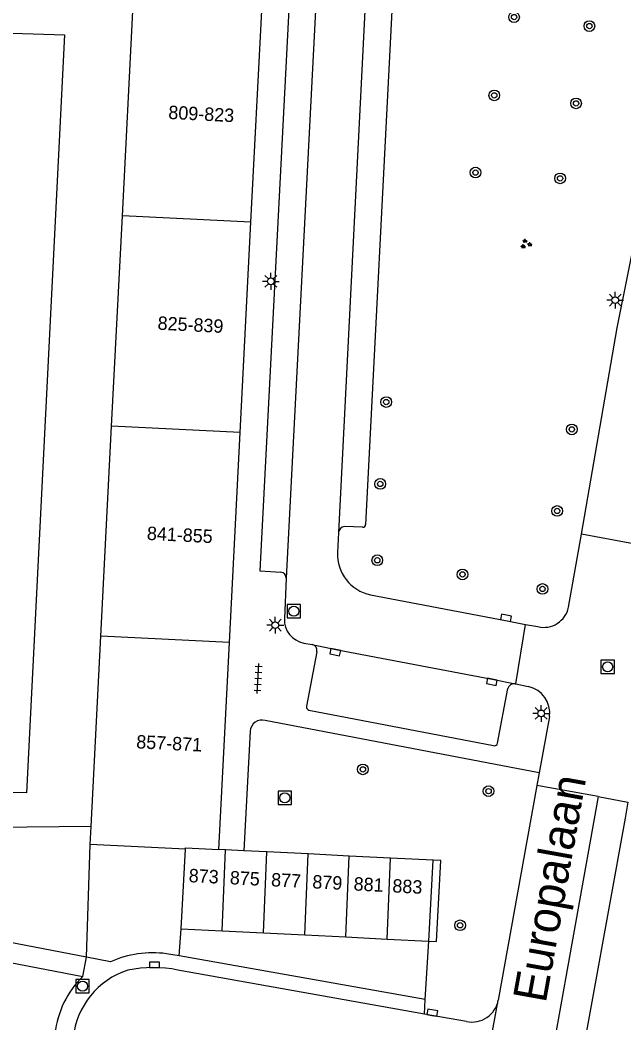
# Model space of a CAD drawing. Extents: x 131000 to 133014, y 396499 to 399001.
# Drawn here: x 131251.5 to 131296.5, y 397918 to 397992.8 of the extents above; entities that cross this region are included whole.
import ezdxf

# ---------------------------------------------------------------- set-up
doc = ezdxf.new("R2010")
doc.units = 0
for name, color, linetype in [('gg-anno-huisnummerreeks BGT', 7, 'Continuous'), ('gg-anno-openbare ruimte label', 7, 'Continuous'), ('gg-bbg-hoofdgebouw', 7, 'Continuous'), ('gg-bbg-tussenscheiding', 7, 'Continuous'), ('gg-knt-verharding', 7, 'Continuous'), ('gg-knt-verharding nz', 7, 'Continuous'), ('gt-grn-groengrens', 7, 'Continuous'), ('gt-grn-weggrens', 7, 'Continuous'), ('gt-symb-boom', 7, 'Continuous'), ('gt-symb-groenvak', 7, 'Continuous'), ('gt-symb-kolk', 7, 'Continuous'), ('gt-symb-lichtmast', 7, 'Continuous'), ('gt-symb-rioolschacht', 7, 'Continuous'), ('gt-symb-tegel verharding', 7, 'Continuous')]:
    doc.layers.add(name, color=color, linetype=linetype)

# ---------------------------------------------------------------- blocks, each defined once
blk = doc.blocks.new('gt0-LMAST')
at = {"layer": 'gt-symb-lichtmast'}
for p, q in [((-0.182, 0.173), (-0.447, 0.438)), ((-0.005, 0.246), (-0.005, 0.621)), ((0.172, 0.173), (0.437, 0.438)), ((-0.255, -0.004), (-0.63, -0.004)), ((-0.182, -0.181), (-0.447, -0.446)), ((-0.005, -0.254), (-0.005, -0.629)), ((0.437, -0.446), (0.172, -0.181)), ((0.245, -0.004), (0.62, -0.004))]:
    blk.add_line(p, q, dxfattribs=at)
blk.add_circle((-0.005, -0.004), 0.25, dxfattribs=at)
blk = doc.blocks.new('gt0-RS')
at = {"layer": 'gt-symb-rioolschacht'}
blk.add_lwpolyline([(-0.5, -0.5), (0.5, -0.5), (0.5, 0.5), (-0.5, 0.5)], close=True, dxfattribs=at)
blk.add_circle((0, 0), 0.375, dxfattribs=at)
blk = doc.blocks.new('gt0-BOOM')
at = {"layer": 'gt-symb-boom'}
for radius in [0.4, 0.2]:
    blk.add_circle((0, 0), radius, dxfattribs=at)
blk = doc.blocks.new('gt0-KOLK')
at = {"layer": 'gt-symb-kolk'}
blk.add_lwpolyline([(0, 0), (0.375, 0), (0.375, 0.4), (-0.375, 0.4), (-0.375, 0), (0, 0)], dxfattribs=at)
blk = doc.blocks.new('gt0-GRVAK')
at = {"layer": 'gt-symb-groenvak'}
for p, q in [((-0.11, 0.189), (-0.228, 0.24)), ((-0.182, 0.153), (0.088, 0.153)), ((-0.091, 0.211), (-0.156, 0.322)), ((-0.047, 0.214), (-0.047, 0.393)), ((-0.004, 0.211), (0.061, 0.322)), ((0.015, 0.189), (0.133, 0.24)), ((0.262, -0.052), (0.197, 0.059)), ((0.305, -0.049), (0.305, 0.13)), ((0.349, -0.052), (0.414, 0.059)), ((-0.245, -0.228), (-0.363, -0.177)), ((-0.318, -0.264), (-0.047, -0.264)), ((-0.226, -0.206), (-0.291, -0.095)), ((-0.183, -0.203), (-0.183, -0.024)), ((-0.139, -0.206), (-0.074, -0.095)), ((-0.12, -0.228), (-0.002, -0.177)), ((0.243, -0.074), (0.125, -0.023)), ((0.17, -0.11), (0.441, -0.11)), ((0.368, -0.074), (0.486, -0.023))]:
    blk.add_line(p, q, dxfattribs=at)
blk = doc.blocks.new('gt0-TEG1')
at = {"layer": 'gt-symb-tegel verharding'}
for p, q in [((-1.125, 0), (1.125, 0)), ((-0.9, -0.25), (-0.9, 0.25)), ((-0.45, -0.25), (-0.45, 0.25)), ((0, -0.25), (0, 0.25)), ((0.45, -0.25), (0.45, 0.25)), ((0.9, -0.25), (0.9, 0.25))]:
    blk.add_line(p, q, dxfattribs=at)

msp = doc.modelspace()

# ---------------------------------------------------------------- linework, layer by layer
at = {"layer": 'gg-bbg-hoofdgebouw'}
for p, q in [((131259.104, 397978.213), (131259.884, 397993.485)), ((131268.696, 397977.736), (131269.5, 397993.51)), ((131258.304, 397962.528), (131259.104, 397978.213)), ((131267.897, 397962.051), (131268.696, 397977.736)), ((131257.504, 397946.843), (131258.304, 397962.528)), ((131267.097, 397946.366), (131267.897, 397962.051)), ((131256.779, 397932.643), (131257.504, 397946.843)), ((131266.31, 397930.92), (131267.097, 397946.366)), ((131256.71, 397931.29), (131256.779, 397932.643)), ((131263.81, 397930.94), (131256.71, 397931.29)), ((131263.5, 397925.01), (131263.81, 397930.94)), ((131266.797, 397930.896), (131266.31, 397930.92)), ((131268.176, 397930.827), (131266.797, 397930.896)), ((131269.876, 397930.742), (131268.176, 397930.827)), ((131272.954, 397930.588), (131269.876, 397930.742)), ((131276.033, 397930.433), (131272.954, 397930.588)), ((131279.112, 397930.279), (131276.033, 397930.433)), ((131282.29, 397930.12), (131279.112, 397930.279)), ((131281.97, 397924.08), (131282.29, 397930.12)), ((131263.5, 397925.01), (131266.55, 397924.856)), ((131266.55, 397924.856), (131269.629, 397924.701)), ((131269.629, 397924.701), (131272.708, 397924.546)), ((131272.708, 397924.546), (131275.786, 397924.391)), ((131275.786, 397924.391), (131278.865, 397924.236)), ((131278.865, 397924.236), (131281.97, 397924.08))]:
    msp.add_line(p, q, dxfattribs=at)
at = {"layer": 'gg-bbg-tussenscheiding'}
for p, q in [((131268.696, 397977.736), (131259.104, 397978.213)), ((131267.897, 397962.051), (131258.304, 397962.528)), ((131267.097, 397946.366), (131257.504, 397946.843)), ((131266.55, 397924.856), (131266.797, 397930.896)), ((131269.629, 397924.701), (131269.876, 397930.742)), ((131272.708, 397924.546), (131272.954, 397930.588)), ((131275.786, 397924.391), (131276.033, 397930.433)), ((131278.865, 397924.236), (131279.112, 397930.279))]:
    msp.add_line(p, q, dxfattribs=at)
msp.add_lwpolyline([(131263.81, 397930.94), (131263.815, 397931.043), (131266.31, 397930.92)], dxfattribs=at)
at = {"layer": 'gg-knt-verharding'}
for p, q in [((131279.38, 397997.216), (131277.245, 397955.178)), ((131275.234, 397954.594), (131275.156, 397953.102)), ((131292.392, 397949), (131293.361, 397954.458)), ((131298.036, 397953.596), (131293.361, 397954.458)), ((131271.335, 397951.17), (131271.197, 397948.148)), ((131288.445, 397943.288), (131289.188, 397947.713)), ((131289.188, 397947.713), (131290.101, 397947.555)), ((131272.637, 397946.335), (131273.275, 397946.216)), ((131273.623, 397945.686), (131272.83, 397941.624)), ((131288.395, 397943.297), (131288.445, 397943.288)), ((131287.088, 397938.859), (131287.868, 397942.931)), ((131288.445, 397943.288), (131289.382, 397943.085)), ((131273.014, 397941.33), (131286.798, 397938.678)), ((131290.204, 397936.636), (131269.763, 397940.559)), ((131290.965, 397940.842), (131290.204, 397936.636)), ((131268.636, 397939.764), (131268.176, 397930.827)), ((131290.204, 397936.636), (131290.032, 397935.696)), ((131290.032, 397935.696), (131287.15, 397919.673)), ((131294.605, 397934.869), (131290.032, 397935.696)), ((131294.605, 397934.869), (131296.805, 397934.461)), ((131263.349, 397922.992), (131263.5, 397925.01)), ((131281.703, 397919.718), (131281.97, 397924.08)), ((131263.349, 397922.992), (131262.403, 397923.143)), ((131256.147, 397921.436), (131256.427, 397922.88)), ((131258.21, 397922.531), (131256.427, 397922.88)), ((131281.703, 397919.718), (131263.349, 397922.992)), ((131281.65, 397918.624), (131263.253, 397921.92)), ((131281.65, 397918.624), (131281.703, 397919.718))]:
    msp.add_line(p, q, dxfattribs=at)
for points in [[(131273.703, 398006.123), (131272.162, 398006.187), (131269.359, 397951.721), (131270.925, 397951.631)], [(131293.361, 397954.458), (131296.022, 397969.871), (131299.359, 397986.555)], [(131277.026, 397954.975), (131275.685, 397955.021), (131275.513, 397954.969), (131275.367, 397954.887), (131275.26, 397954.72), (131275.234, 397954.594)], [(131277.604, 397949.93), (131287.682, 397948.014), (131289.188, 397947.713)], [(131296.805, 397934.461), (131296.605, 397933.256), (131292.963, 397913.114), (131288.993, 397890.962), (131280.775, 397845.476)], [(131281.97, 397924.08), (131282.529, 397924.05), (131282.849, 397930.09), (131282.29, 397930.12)], [(131256.427, 397922.88), (131242.184, 397925.625), (131241.926, 397924.173), (131256.147, 397921.436)], [(131284.774, 397918.086), (131282.191, 397918.542), (131281.65, 397918.624)]]:
    msp.add_lwpolyline(points, dxfattribs=at)
for centre, radius, start, end in [((131277.051, 397955.167), 0.194, 262.47115, 3.18623), ((131278.239, 397952.951), 3.087, 177.18974, 258.12879), ((131270.884, 397951.182), 0.451, 358.4656, 84.83233), ((131290.541, 397949.396), 1.893, 256.56702, 347.91461), ((131272.952, 397948.063), 1.757, 177.23355, 259.68413), ((131273.174, 397945.77), 0.457, 349.35771, 77.2204), ((131288.327, 397942.832), 0.47, 81.73156, 167.82818), ((131288.986, 397941.126), 1.999, 351.83784, 78.58731), ((131273.098, 397941.587), 0.27, 172.12966, 251.95115), ((131269.537, 397939.683), 0.904, 75.52002, 174.87923), ((131286.862, 397938.898), 0.229, 253.71696, 350.22274), ((131261.381, 397915.478), 7.733, 82.40192, 114.2063), ((131261.294, 397916.315), 5.872, 107.61489, 174.51254), ((131261.404, 397912.925), 9.183, 78.3854, 101.85998), ((131260.99, 397916.471), 6.936, 134.28223, 174.13771), ((131285.179, 397920.051), 2.007, 258.34414, 349.1361)]:
    msp.add_arc(centre, radius, start, end, dxfattribs=at)
at = {"layer": 'gg-knt-verharding nz'}
for p, q in [((131274.173, 398006.556), (131271.335, 397951.17)), ((131277.425, 397997.961), (131275.234, 397954.594)), ((131294.605, 397934.869), (131278.631, 397845.861))]:
    msp.add_line(p, q, dxfattribs=at)
msp.add_lwpolyline([(131273.275, 397946.216), (131275.024, 397945.852), (131286.702, 397943.633), (131288.395, 397943.297)], dxfattribs=at)
at = {"layer": 'gt-grn-groengrens'}
msp.add_line((131256.427, 397922.88), (131256.71, 397931.29), dxfattribs=at)
for points in [[(131273.187, 398031.185), (131265.149, 398023.036), (131264.375, 398022.153), (131252.936, 398005.194), (131249.574, 397999.776), (131248.213, 397995.207), (131247.733, 397991.962), (131254.789, 397991.72), (131251.946, 397935.16), (131243.664, 397935.347), (131241.599, 397932.927), (131237.215, 397926.657), (131232.805, 397914.659), (131232.151, 397910.024), (131231.114, 397898.578), (131236.48, 397898.463)], [(131256.779, 397932.643), (131244.805, 397932.525), (131239.188, 397924.835), (131234.964, 397912.968), (131234.105, 397903.455), (131234.479, 397900.932), (131236.526, 397900.804)]]:
    msp.add_lwpolyline(points, dxfattribs=at)
at = {"layer": 'gt-grn-weggrens'}
msp.add_line((131285.596, 397911.283), (131287.15, 397919.673), dxfattribs=at)

# ---------------------------------------------------------------- block references
at = {"layer": 'gt-symb-boom'}
for p in [(131288.322, 397993.054), (131293.942, 397992.384), (131286.848, 397987.212), (131292.947, 397986.613), (131285.449, 397981.449), (131291.757, 397981.017), (131278.79, 397964.321), (131292.633, 397962.278), (131278.342, 397958.209), (131291.537, 397956.19), (131278.122, 397952.511), (131284.479, 397951.453), (131290.443, 397950.37), (131277.045, 397936.901), (131286.419, 397935.275), (131284.299, 397925.264)]:
    msp.add_blockref('gt0-BOOM', p, dxfattribs=at)
at = {"layer": 'gt-symb-groenvak'}
msp.add_blockref('gt0-GRVAK', (131289.196, 397976.118), dxfattribs=at)
at = {"layer": 'gt-symb-kolk'}
for p, rotation in [((131287.682, 397948.014), -11.322593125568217), ((131275.024, 397945.852), 168.24059877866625), ((131286.702, 397943.633), 169.24401498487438), ((131261.501, 397922.108), -1.0249032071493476), ((131282.191, 397918.542), -10.024807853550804)]:
    msp.add_blockref('gt0-KOLK', p, dxfattribs=dict(at, rotation=rotation))
at = {"layer": 'gt-symb-lichtmast'}
for p in [(131270.182, 397973.334), (131295.879, 397971.93), (131270.518, 397947.665), (131290.348, 397941.085)]:
    msp.add_blockref('gt0-LMAST', p, dxfattribs=at)
at = {"layer": 'gt-symb-rioolschacht'}
for p in [(131271.892, 397948.703), (131295.304, 397944.558), (131271.219, 397934.777), (131256.138, 397920.722)]:
    msp.add_blockref('gt0-RS', p, dxfattribs=at)
at = {"layer": 'gt-symb-tegel verharding', "rotation": 87.07752733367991}
msp.add_blockref('gt0-TEG1', (131269.227, 397943.681), dxfattribs=at)

# ---------------------------------------------------------------- texts
at = {"layer": 'gg-anno-huisnummerreeks BGT'}
for s, p in [('809-823', (131262.518, 397985.457)), ('825-839', (131261.716, 397969.724)), ('841-855', (131260.917, 397954.036)), ('857-871', (131260.124, 397938.477)), ('873', (131264.038, 397928.488)), ('875', (131267.102, 397928.333)), ('877', (131270.181, 397928.178)), ('879', (131273.259, 397928.023)), ('881', (131276.338, 397927.868)), ('883', (131279.229, 397927.723))]:
    msp.add_text(s, height=1, rotation=357.1, dxfattribs=at).set_placement(p)
at = {"layer": 'gg-anno-openbare ruimte label'}
msp.add_text('Europalaan', height=2.5, rotation=79.8, dxfattribs=at).set_placement((131290.683, 397919.401))

doc.saveas('drawing.dxf')
